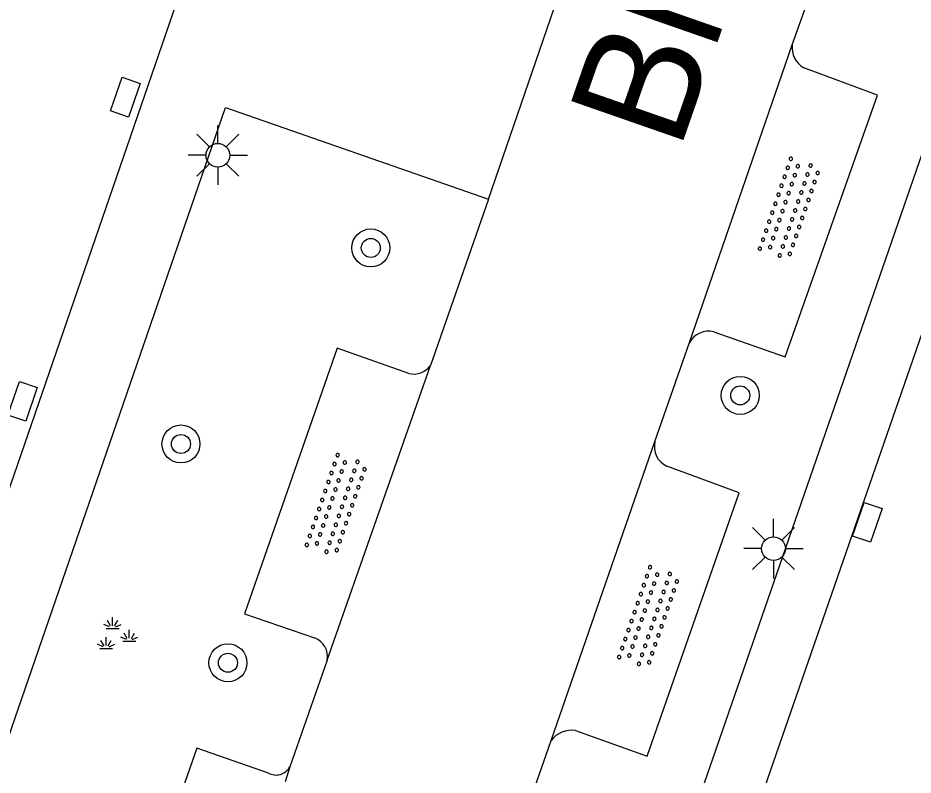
# Model space of a CAD drawing. Extents: x 136000 to 141014, y 402000 to 403500.
# Drawn here: x 139014.08 to 139032.92, y 402741.34 to 402757.28 of the extents above; entities that cross this region are included whole.
import ezdxf

# ---------------------------------------------------------------- set-up
doc = ezdxf.new("R2010")
doc.units = 0
for name, color, linetype in [('gg-anno-openbare ruimte label', 7, 'Continuous'), ('gg-knt-verharding', 7, 'Continuous'), ('gg-knt-verharding nz', 7, 'Continuous'), ('gt-symb-boom', 7, 'Continuous'), ('gt-symb-groenvak', 7, 'Continuous'), ('gt-symb-kolk center center', 7, 'Continuous'), ('gt-symb-lichtmast', 7, 'Continuous'), ('gt-symb-overige verharding', 7, 'Continuous')]:
    doc.layers.add(name, color=color, linetype=linetype)

# ---------------------------------------------------------------- blocks, each defined once
blk = doc.blocks.new('gt0-KOLKCC')
at = {"layer": 'gt-symb-kolk center center'}
blk.add_lwpolyline([(-0.375, 0.2), (0.375, 0.2), (0.375, -0.2), (-0.375, -0.2)], close=True, dxfattribs=at)
blk = doc.blocks.new('gt0-BOOM')
at = {"layer": 'gt-symb-boom'}
for radius in [0.4, 0.2]:
    blk.add_circle((0, 0), radius, dxfattribs=at)
blk = doc.blocks.new('gt0-LMAST')
at = {"layer": 'gt-symb-lichtmast'}
for p, q in [((-0.005, 0.246), (-0.005, 0.621)), ((-0.182, 0.173), (-0.447, 0.438)), ((0.172, 0.173), (0.437, 0.438)), ((-0.255, -0.004), (-0.63, -0.004)), ((-0.182, -0.181), (-0.447, -0.446)), ((0.437, -0.446), (0.172, -0.181)), ((0.245, -0.004), (0.62, -0.004)), ((-0.005, -0.254), (-0.005, -0.629))]:
    blk.add_line(p, q, dxfattribs=at)
blk.add_circle((-0.005, -0.004), 0.25, dxfattribs=at)
blk = doc.blocks.new('gt0-OVH')
at = {"layer": 'gt-symb-overige verharding'}
for points in [[(-0.972, 0.298), (-0.967, 0.308), (-0.965, 0.319), (-0.966, 0.33), (-0.971, 0.34), (-0.978, 0.348), (-0.988, 0.353), (-0.999, 0.355), (-1.01, 0.354), (-1.02, 0.349), (-1.028, 0.342), (-1.033, 0.332), (-1.035, 0.321), (-1.034, 0.31), (-1.029, 0.3), (-1.022, 0.292), (-1.012, 0.287), (-1.001, 0.285), (-0.99, 0.286), (-0.98, 0.291)], [(-0.772, 0.298), (-0.767, 0.308), (-0.765, 0.319), (-0.766, 0.33), (-0.771, 0.34), (-0.778, 0.348), (-0.788, 0.353), (-0.799, 0.355), (-0.81, 0.354), (-0.82, 0.349), (-0.828, 0.342), (-0.833, 0.332), (-0.835, 0.321), (-0.834, 0.31), (-0.829, 0.3), (-0.822, 0.292), (-0.812, 0.287), (-0.801, 0.285), (-0.79, 0.286), (-0.78, 0.291)], [(-0.572, 0.298), (-0.567, 0.308), (-0.565, 0.319), (-0.566, 0.33), (-0.571, 0.34), (-0.578, 0.348), (-0.588, 0.353), (-0.599, 0.355), (-0.61, 0.354), (-0.62, 0.349), (-0.628, 0.342), (-0.633, 0.332), (-0.635, 0.321), (-0.634, 0.31), (-0.629, 0.3), (-0.622, 0.292), (-0.612, 0.287), (-0.601, 0.285), (-0.59, 0.286), (-0.58, 0.291)], [(-0.372, 0.298), (-0.367, 0.308), (-0.365, 0.319), (-0.366, 0.33), (-0.371, 0.34), (-0.378, 0.348), (-0.388, 0.353), (-0.399, 0.355), (-0.41, 0.354), (-0.42, 0.349), (-0.428, 0.342), (-0.433, 0.332), (-0.435, 0.321), (-0.434, 0.31), (-0.429, 0.3), (-0.422, 0.292), (-0.412, 0.287), (-0.401, 0.285), (-0.39, 0.286), (-0.38, 0.291)], [(-0.172, 0.298), (-0.167, 0.308), (-0.165, 0.319), (-0.166, 0.33), (-0.171, 0.34), (-0.178, 0.348), (-0.188, 0.353), (-0.199, 0.355), (-0.21, 0.354), (-0.22, 0.349), (-0.228, 0.342), (-0.233, 0.332), (-0.235, 0.321), (-0.234, 0.31), (-0.229, 0.3), (-0.222, 0.292), (-0.212, 0.287), (-0.201, 0.285), (-0.19, 0.286), (-0.18, 0.291)], [(0.028, 0.298), (0.033, 0.308), (0.035, 0.319), (0.034, 0.33), (0.029, 0.34), (0.022, 0.348), (0.012, 0.353), (0.001, 0.355), (-0.01, 0.354), (-0.02, 0.349), (-0.028, 0.342), (-0.033, 0.332), (-0.035, 0.321), (-0.034, 0.31), (-0.029, 0.3), (-0.022, 0.292), (-0.012, 0.287), (-0.001, 0.285), (0.01, 0.286), (0.02, 0.291)], [(0.228, 0.298), (0.233, 0.308), (0.235, 0.319), (0.234, 0.33), (0.229, 0.34), (0.222, 0.348), (0.212, 0.353), (0.201, 0.355), (0.19, 0.354), (0.18, 0.349), (0.172, 0.342), (0.167, 0.332), (0.165, 0.321), (0.166, 0.31), (0.171, 0.3), (0.178, 0.292), (0.188, 0.287), (0.199, 0.285), (0.21, 0.286), (0.22, 0.291)], [(0.428, 0.298), (0.433, 0.308), (0.435, 0.319), (0.434, 0.33), (0.429, 0.34), (0.422, 0.348), (0.412, 0.353), (0.401, 0.355), (0.39, 0.354), (0.38, 0.349), (0.372, 0.342), (0.367, 0.332), (0.365, 0.321), (0.366, 0.31), (0.371, 0.3), (0.378, 0.292), (0.388, 0.287), (0.399, 0.285), (0.41, 0.286), (0.42, 0.291)], [(0.628, 0.298), (0.633, 0.308), (0.635, 0.319), (0.634, 0.33), (0.629, 0.34), (0.622, 0.348), (0.612, 0.353), (0.601, 0.355), (0.59, 0.354), (0.58, 0.349), (0.572, 0.342), (0.567, 0.332), (0.565, 0.321), (0.566, 0.31), (0.571, 0.3), (0.578, 0.292), (0.588, 0.287), (0.599, 0.285), (0.61, 0.286), (0.62, 0.291)], [(0.828, 0.298), (0.833, 0.308), (0.835, 0.319), (0.834, 0.33), (0.829, 0.34), (0.822, 0.348), (0.812, 0.353), (0.801, 0.355), (0.79, 0.354), (0.78, 0.349), (0.772, 0.342), (0.767, 0.332), (0.765, 0.321), (0.766, 0.31), (0.771, 0.3), (0.778, 0.292), (0.788, 0.287), (0.799, 0.285), (0.81, 0.286), (0.82, 0.291)], [(1.028, 0.298), (1.033, 0.308), (1.035, 0.319), (1.034, 0.33), (1.029, 0.34), (1.022, 0.348), (1.012, 0.353), (1.001, 0.355), (0.99, 0.354), (0.98, 0.349), (0.972, 0.342), (0.967, 0.332), (0.965, 0.321), (0.966, 0.31), (0.971, 0.3), (0.978, 0.292), (0.988, 0.287), (0.999, 0.285), (1.01, 0.286), (1.02, 0.291)], [(-0.872, 0.106), (-0.867, 0.116), (-0.865, 0.126), (-0.866, 0.137), (-0.871, 0.147), (-0.878, 0.156), (-0.888, 0.161), (-0.899, 0.163), (-0.91, 0.162), (-0.92, 0.157), (-0.928, 0.15), (-0.933, 0.14), (-0.935, 0.129), (-0.934, 0.118), (-0.929, 0.108), (-0.922, 0.1), (-0.912, 0.095), (-0.901, 0.092), (-0.89, 0.094), (-0.88, 0.098)], [(-0.672, 0.106), (-0.667, 0.116), (-0.665, 0.126), (-0.666, 0.137), (-0.671, 0.147), (-0.678, 0.156), (-0.688, 0.161), (-0.699, 0.163), (-0.71, 0.162), (-0.72, 0.157), (-0.728, 0.15), (-0.733, 0.14), (-0.735, 0.129), (-0.734, 0.118), (-0.729, 0.108), (-0.722, 0.1), (-0.712, 0.095), (-0.701, 0.092), (-0.69, 0.094), (-0.68, 0.098)], [(-0.472, 0.106), (-0.467, 0.116), (-0.465, 0.126), (-0.466, 0.137), (-0.471, 0.147), (-0.478, 0.156), (-0.488, 0.161), (-0.499, 0.163), (-0.51, 0.162), (-0.52, 0.157), (-0.528, 0.15), (-0.533, 0.14), (-0.535, 0.129), (-0.534, 0.118), (-0.529, 0.108), (-0.522, 0.1), (-0.512, 0.095), (-0.501, 0.092), (-0.49, 0.094), (-0.48, 0.098)], [(-0.272, 0.106), (-0.267, 0.116), (-0.265, 0.126), (-0.266, 0.137), (-0.271, 0.147), (-0.278, 0.156), (-0.288, 0.161), (-0.299, 0.163), (-0.31, 0.162), (-0.32, 0.157), (-0.328, 0.15), (-0.333, 0.14), (-0.335, 0.129), (-0.334, 0.118), (-0.329, 0.108), (-0.322, 0.1), (-0.312, 0.095), (-0.301, 0.092), (-0.29, 0.094), (-0.28, 0.098)], [(-0.072, 0.106), (-0.067, 0.116), (-0.065, 0.126), (-0.066, 0.137), (-0.071, 0.147), (-0.078, 0.156), (-0.088, 0.161), (-0.099, 0.163), (-0.11, 0.162), (-0.12, 0.157), (-0.128, 0.15), (-0.133, 0.14), (-0.135, 0.129), (-0.134, 0.118), (-0.129, 0.108), (-0.122, 0.1), (-0.112, 0.095), (-0.101, 0.092), (-0.09, 0.094), (-0.08, 0.098)], [(0.128, 0.106), (0.133, 0.116), (0.135, 0.126), (0.134, 0.137), (0.129, 0.147), (0.122, 0.156), (0.112, 0.161), (0.101, 0.163), (0.09, 0.162), (0.08, 0.157), (0.072, 0.15), (0.067, 0.14), (0.065, 0.129), (0.066, 0.118), (0.071, 0.108), (0.078, 0.1), (0.088, 0.095), (0.099, 0.092), (0.11, 0.094), (0.12, 0.098)], [(0.328, 0.106), (0.333, 0.116), (0.335, 0.126), (0.334, 0.137), (0.329, 0.147), (0.322, 0.156), (0.312, 0.161), (0.301, 0.163), (0.29, 0.162), (0.28, 0.157), (0.272, 0.15), (0.267, 0.14), (0.265, 0.129), (0.266, 0.118), (0.271, 0.108), (0.278, 0.1), (0.288, 0.095), (0.299, 0.092), (0.31, 0.094), (0.32, 0.098)], [(0.528, 0.106), (0.533, 0.116), (0.535, 0.126), (0.534, 0.137), (0.529, 0.147), (0.522, 0.156), (0.512, 0.161), (0.501, 0.163), (0.49, 0.162), (0.48, 0.157), (0.472, 0.15), (0.467, 0.14), (0.465, 0.129), (0.466, 0.118), (0.471, 0.108), (0.478, 0.1), (0.488, 0.095), (0.499, 0.092), (0.51, 0.094), (0.52, 0.098)], [(0.728, 0.106), (0.733, 0.116), (0.735, 0.126), (0.734, 0.137), (0.729, 0.147), (0.722, 0.156), (0.712, 0.161), (0.701, 0.163), (0.69, 0.162), (0.68, 0.157), (0.672, 0.15), (0.667, 0.14), (0.665, 0.129), (0.666, 0.118), (0.671, 0.108), (0.678, 0.1), (0.688, 0.095), (0.699, 0.092), (0.71, 0.094), (0.72, 0.098)], [(0.928, 0.106), (0.933, 0.116), (0.935, 0.126), (0.934, 0.137), (0.929, 0.147), (0.922, 0.156), (0.912, 0.161), (0.901, 0.163), (0.89, 0.162), (0.88, 0.157), (0.872, 0.15), (0.867, 0.14), (0.865, 0.129), (0.866, 0.118), (0.871, 0.108), (0.878, 0.1), (0.888, 0.095), (0.899, 0.092), (0.91, 0.094), (0.92, 0.098)], [(-0.972, -0.142), (-0.967, -0.132), (-0.965, -0.121), (-0.966, -0.11), (-0.971, -0.1), (-0.978, -0.092), (-0.988, -0.087), (-0.999, -0.085), (-1.01, -0.086), (-1.02, -0.091), (-1.028, -0.098), (-1.033, -0.108), (-1.035, -0.119), (-1.034, -0.13), (-1.029, -0.14), (-1.022, -0.148), (-1.012, -0.153), (-1.001, -0.155), (-0.99, -0.154), (-0.98, -0.149)], [(-0.772, -0.142), (-0.767, -0.132), (-0.765, -0.121), (-0.766, -0.11), (-0.771, -0.1), (-0.778, -0.092), (-0.788, -0.087), (-0.799, -0.085), (-0.81, -0.086), (-0.82, -0.091), (-0.828, -0.098), (-0.833, -0.108), (-0.835, -0.119), (-0.834, -0.13), (-0.829, -0.14), (-0.822, -0.148), (-0.812, -0.153), (-0.801, -0.155), (-0.79, -0.154), (-0.78, -0.149)], [(-0.572, -0.142), (-0.567, -0.132), (-0.565, -0.121), (-0.566, -0.11), (-0.571, -0.1), (-0.578, -0.092), (-0.588, -0.087), (-0.599, -0.085), (-0.61, -0.086), (-0.62, -0.091), (-0.628, -0.098), (-0.633, -0.108), (-0.635, -0.119), (-0.634, -0.13), (-0.629, -0.14), (-0.622, -0.148), (-0.612, -0.153), (-0.601, -0.155), (-0.59, -0.154), (-0.58, -0.149)], [(-0.372, -0.142), (-0.367, -0.132), (-0.365, -0.121), (-0.366, -0.11), (-0.371, -0.1), (-0.378, -0.092), (-0.388, -0.087), (-0.399, -0.085), (-0.41, -0.086), (-0.42, -0.091), (-0.428, -0.098), (-0.433, -0.108), (-0.435, -0.119), (-0.434, -0.13), (-0.429, -0.14), (-0.422, -0.148), (-0.412, -0.153), (-0.401, -0.155), (-0.39, -0.154), (-0.38, -0.149)], [(-0.172, -0.142), (-0.167, -0.132), (-0.165, -0.121), (-0.166, -0.11), (-0.171, -0.1), (-0.178, -0.092), (-0.188, -0.087), (-0.199, -0.085), (-0.21, -0.086), (-0.22, -0.091), (-0.228, -0.098), (-0.233, -0.108), (-0.235, -0.119), (-0.234, -0.13), (-0.229, -0.14), (-0.222, -0.148), (-0.212, -0.153), (-0.201, -0.155), (-0.19, -0.154), (-0.18, -0.149)], [(0.028, -0.142), (0.033, -0.132), (0.035, -0.121), (0.034, -0.11), (0.029, -0.1), (0.022, -0.092), (0.012, -0.087), (0.001, -0.085), (-0.01, -0.086), (-0.02, -0.091), (-0.028, -0.098), (-0.033, -0.108), (-0.035, -0.119), (-0.034, -0.13), (-0.029, -0.14), (-0.022, -0.148), (-0.012, -0.153), (-0.001, -0.155), (0.01, -0.154), (0.02, -0.149)], [(0.228, -0.142), (0.233, -0.132), (0.235, -0.121), (0.234, -0.11), (0.229, -0.1), (0.222, -0.092), (0.212, -0.087), (0.201, -0.085), (0.19, -0.086), (0.18, -0.091), (0.172, -0.098), (0.167, -0.108), (0.165, -0.119), (0.166, -0.13), (0.171, -0.14), (0.178, -0.148), (0.188, -0.153), (0.199, -0.155), (0.21, -0.154), (0.22, -0.149)], [(0.428, -0.142), (0.433, -0.132), (0.435, -0.121), (0.434, -0.11), (0.429, -0.1), (0.422, -0.092), (0.412, -0.087), (0.401, -0.085), (0.39, -0.086), (0.38, -0.091), (0.372, -0.098), (0.367, -0.108), (0.365, -0.119), (0.366, -0.13), (0.371, -0.14), (0.378, -0.148), (0.388, -0.153), (0.399, -0.155), (0.41, -0.154), (0.42, -0.149)], [(0.628, -0.142), (0.633, -0.132), (0.635, -0.121), (0.634, -0.11), (0.629, -0.1), (0.622, -0.092), (0.612, -0.087), (0.601, -0.085), (0.59, -0.086), (0.58, -0.091), (0.572, -0.098), (0.567, -0.108), (0.565, -0.119), (0.566, -0.13), (0.571, -0.14), (0.578, -0.148), (0.588, -0.153), (0.599, -0.155), (0.61, -0.154), (0.62, -0.149)], [(0.828, -0.142), (0.833, -0.132), (0.835, -0.121), (0.834, -0.11), (0.829, -0.1), (0.822, -0.092), (0.812, -0.087), (0.801, -0.085), (0.79, -0.086), (0.78, -0.091), (0.772, -0.098), (0.767, -0.108), (0.765, -0.119), (0.766, -0.13), (0.771, -0.14), (0.778, -0.148), (0.788, -0.153), (0.799, -0.155), (0.81, -0.154), (0.82, -0.149)], [(1.028, -0.142), (1.033, -0.132), (1.035, -0.121), (1.034, -0.11), (1.029, -0.1), (1.022, -0.092), (1.012, -0.087), (1.001, -0.085), (0.99, -0.086), (0.98, -0.091), (0.972, -0.098), (0.967, -0.108), (0.965, -0.119), (0.966, -0.13), (0.971, -0.14), (0.978, -0.148), (0.988, -0.153), (0.999, -0.155), (1.01, -0.154), (1.02, -0.149)], [(-0.872, -0.334), (-0.867, -0.324), (-0.865, -0.314), (-0.866, -0.303), (-0.871, -0.293), (-0.878, -0.284), (-0.888, -0.279), (-0.899, -0.277), (-0.91, -0.278), (-0.92, -0.283), (-0.928, -0.29), (-0.933, -0.3), (-0.935, -0.311), (-0.934, -0.322), (-0.929, -0.332), (-0.922, -0.34), (-0.912, -0.345), (-0.901, -0.348), (-0.89, -0.346), (-0.88, -0.342)], [(-0.672, -0.334), (-0.667, -0.324), (-0.665, -0.314), (-0.666, -0.303), (-0.671, -0.293), (-0.678, -0.284), (-0.688, -0.279), (-0.699, -0.277), (-0.71, -0.278), (-0.72, -0.283), (-0.728, -0.29), (-0.733, -0.3), (-0.735, -0.311), (-0.734, -0.322), (-0.729, -0.332), (-0.722, -0.34), (-0.712, -0.345), (-0.701, -0.348), (-0.69, -0.346), (-0.68, -0.342)], [(-0.472, -0.334), (-0.467, -0.324), (-0.465, -0.314), (-0.466, -0.303), (-0.471, -0.293), (-0.478, -0.284), (-0.488, -0.279), (-0.499, -0.277), (-0.51, -0.278), (-0.52, -0.283), (-0.528, -0.29), (-0.533, -0.3), (-0.535, -0.311), (-0.534, -0.322), (-0.529, -0.332), (-0.522, -0.34), (-0.512, -0.345), (-0.501, -0.348), (-0.49, -0.346), (-0.48, -0.342)], [(-0.272, -0.334), (-0.267, -0.324), (-0.265, -0.314), (-0.266, -0.303), (-0.271, -0.293), (-0.278, -0.284), (-0.288, -0.279), (-0.299, -0.277), (-0.31, -0.278), (-0.32, -0.283), (-0.328, -0.29), (-0.333, -0.3), (-0.335, -0.311), (-0.334, -0.322), (-0.329, -0.332), (-0.322, -0.34), (-0.312, -0.345), (-0.301, -0.348), (-0.29, -0.346), (-0.28, -0.342)], [(-0.072, -0.334), (-0.067, -0.324), (-0.065, -0.314), (-0.066, -0.303), (-0.071, -0.293), (-0.078, -0.284), (-0.088, -0.279), (-0.099, -0.277), (-0.11, -0.278), (-0.12, -0.283), (-0.128, -0.29), (-0.133, -0.3), (-0.135, -0.311), (-0.134, -0.322), (-0.129, -0.332), (-0.122, -0.34), (-0.112, -0.345), (-0.101, -0.348), (-0.09, -0.346), (-0.08, -0.342)], [(0.128, -0.334), (0.133, -0.324), (0.135, -0.314), (0.134, -0.303), (0.129, -0.293), (0.122, -0.284), (0.112, -0.279), (0.101, -0.277), (0.09, -0.278), (0.08, -0.283), (0.072, -0.29), (0.067, -0.3), (0.065, -0.311), (0.066, -0.322), (0.071, -0.332), (0.078, -0.34), (0.088, -0.345), (0.099, -0.348), (0.11, -0.346), (0.12, -0.342)], [(0.328, -0.334), (0.333, -0.324), (0.335, -0.314), (0.334, -0.303), (0.329, -0.293), (0.322, -0.284), (0.312, -0.279), (0.301, -0.277), (0.29, -0.278), (0.28, -0.283), (0.272, -0.29), (0.267, -0.3), (0.265, -0.311), (0.266, -0.322), (0.271, -0.332), (0.278, -0.34), (0.288, -0.345), (0.299, -0.348), (0.31, -0.346), (0.32, -0.342)], [(0.528, -0.334), (0.533, -0.324), (0.535, -0.314), (0.534, -0.303), (0.529, -0.293), (0.522, -0.284), (0.512, -0.279), (0.501, -0.277), (0.49, -0.278), (0.48, -0.283), (0.472, -0.29), (0.467, -0.3), (0.465, -0.311), (0.466, -0.322), (0.471, -0.332), (0.478, -0.34), (0.488, -0.345), (0.499, -0.348), (0.51, -0.346), (0.52, -0.342)], [(0.728, -0.334), (0.733, -0.324), (0.735, -0.314), (0.734, -0.303), (0.729, -0.293), (0.722, -0.284), (0.712, -0.279), (0.701, -0.277), (0.69, -0.278), (0.68, -0.283), (0.672, -0.29), (0.667, -0.3), (0.665, -0.311), (0.666, -0.322), (0.671, -0.332), (0.678, -0.34), (0.688, -0.345), (0.699, -0.348), (0.71, -0.346), (0.72, -0.342)], [(0.928, -0.334), (0.933, -0.324), (0.935, -0.314), (0.934, -0.303), (0.929, -0.293), (0.922, -0.284), (0.912, -0.279), (0.901, -0.277), (0.89, -0.278), (0.88, -0.283), (0.872, -0.29), (0.867, -0.3), (0.865, -0.311), (0.866, -0.322), (0.871, -0.332), (0.878, -0.34), (0.888, -0.345), (0.899, -0.348), (0.91, -0.346), (0.92, -0.342)]]:
    blk.add_lwpolyline(points, close=True, dxfattribs=at)
blk = doc.blocks.new('gt0-GRVAK')
at = {"layer": 'gt-symb-groenvak'}
for p, q in [((-0.047, 0.214), (-0.047, 0.393)), ((-0.11, 0.189), (-0.228, 0.24)), ((-0.091, 0.211), (-0.156, 0.322)), ((-0.004, 0.211), (0.061, 0.322)), ((0.015, 0.189), (0.133, 0.24)), ((-0.182, 0.153), (0.088, 0.153)), ((0.262, -0.052), (0.197, 0.059)), ((0.305, -0.049), (0.305, 0.13)), ((0.349, -0.052), (0.414, 0.059)), ((-0.245, -0.228), (-0.363, -0.177)), ((-0.226, -0.206), (-0.291, -0.095)), ((-0.183, -0.203), (-0.183, -0.024)), ((-0.139, -0.206), (-0.074, -0.095)), ((-0.12, -0.228), (-0.002, -0.177)), ((0.243, -0.074), (0.125, -0.023)), ((0.17, -0.11), (0.441, -0.11)), ((0.368, -0.074), (0.486, -0.023)), ((-0.318, -0.264), (-0.047, -0.264))]:
    blk.add_line(p, q, dxfattribs=at)

msp = doc.modelspace()

# ---------------------------------------------------------------- linework, layer by layer
at = {"layer": 'gg-knt-verharding'}
for p, q in [((139028.482, 402737.275), (139046.144, 402788.276)), ((139030.381, 402756.717), (139031.153, 402758.876)), ((139028.218, 402750.446), (139030.381, 402756.717)), ((139023.99, 402753.466), (139022.765, 402749.964)), ((139027.491, 402748.365), (139028.218, 402750.446)), ((139020.595, 402743.765), (139022.765, 402749.964)), ((139025.304, 402742.073), (139027.491, 402748.365)), ((139020.595, 402743.765), (139019.804, 402741.517)), ((139019.804, 402741.517), (139019.706, 402741.201))]:
    msp.add_line(p, q, dxfattribs=at)
for points in [[(139030.152, 402794.52), (139024.999, 402779.63), (139008.717, 402732.323)], [(139035.351, 402770.985), (139038.47, 402769.911), (139027.376, 402737.845), (139024.229, 402738.925)], [(139028.728, 402750.675), (139030.229, 402750.149), (139032.174, 402755.658), (139030.626, 402756.233)], [(139016.66, 402732.329), (139011.156, 402734.238), (139018.451, 402755.398), (139023.99, 402753.466)], [(139022.314, 402749.795), (139020.801, 402750.33), (139018.851, 402744.739), (139020.326, 402744.229)], [(139025.816, 402742.284), (139027.328, 402741.739), (139029.262, 402747.286), (139027.743, 402747.844)], [(139019.356, 402741.386), (139017.848, 402741.909), (139015.897, 402736.333), (139017.428, 402735.808)]]:
    msp.add_lwpolyline(points, dxfattribs=at)
for centre, radius, start, end in [((139030.852, 402756.651), 0.475, 172.0507, 241.6462), ((139028.62, 402750.232), 0.456, 76.3464, 152.0156), ((139022.414, 402750.214), 0.43, 256.5175, 324.5667), ((139027.928, 402748.255), 0.45, 165.8177, 245.807), ((139020.184, 402743.837), 0.417, 350.0747, 70.1306), ((139025.751, 402741.715), 0.573, 83.4809, 141.3132), ((139019.517, 402741.669), 0.325, 240.3912, 332.2078)]:
    msp.add_arc(centre, radius, start, end, dxfattribs=at)
at = {"layer": 'gg-knt-verharding nz'}
for p, q in [((139023.99, 402753.466), (139025.739, 402758.565)), ((139024.438, 402739.556), (139025.304, 402742.073))]:
    msp.add_line(p, q, dxfattribs=at)

# ---------------------------------------------------------------- block references
at = {"layer": 'gt-symb-boom'}
for p in [(139021.511, 402752.439), (139029.287, 402749.335), (139017.515, 402748.312), (139018.504, 402743.707)]:
    msp.add_blockref('gt0-BOOM', p, dxfattribs=at)
at = {"layer": 'gt-symb-groenvak'}
msp.add_blockref('gt0-GRVAK', (139016.123, 402744.272), dxfattribs=at)
at = {"layer": 'gt-symb-kolk center center'}
for p, rotation in [((139016.345, 402755.611), -109.15713700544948), ((139014.181, 402749.209), -108.91722943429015), ((139031.963, 402746.663), -109.30261367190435)]:
    msp.add_blockref('gt0-KOLKCC', p, dxfattribs=dict(at, rotation=rotation))
at = {"layer": 'gt-symb-lichtmast'}
for p in [(139018.298, 402754.393), (139029.992, 402746.113)]:
    msp.add_blockref('gt0-LMAST', p, dxfattribs=at)
at = {"layer": 'gt-symb-overige verharding'}
for p, rotation in [((139030.329, 402753.266), 71.03974891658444), ((139020.791, 402747.029), 71.03974891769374), ((139027.366, 402744.669), 71.03974891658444)]:
    msp.add_blockref('gt0-OVH', p, dxfattribs=dict(at, rotation=rotation))

# ---------------------------------------------------------------- texts
at = {"layer": 'gg-anno-openbare ruimte label'}
msp.add_text('Blokakker', height=2.5, rotation=70.8, dxfattribs=at).set_placement((139028.001, 402754.45))

doc.saveas('drawing.dxf')
